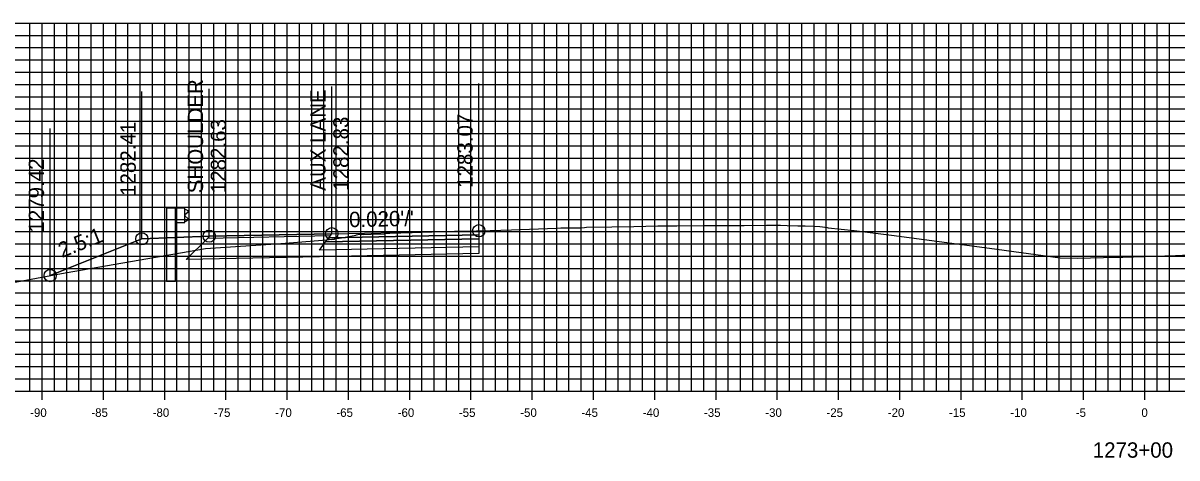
# Model space of a CAD drawing. Extents: x 674939 to 678919, y 750652 to 765176.
# Drawn here: x 678657 to 678751.2, y 762505.8 to 762541.3 of the extents above; entities that cross this region are included whole.
import ezdxf

# ---------------------------------------------------------------- set-up
doc = ezdxf.new("R2010")
doc.units = 0
for name, color, linetype in [('Level 10', 7, 'Continuous'), ('Level 16', 7, 'Continuous'), ('Level 18', 7, 'Continuous'), ('Level 19', 7, 'Continuous'), ('Level 20', 7, 'Continuous'), ('Level 22', 7, 'Continuous'), ('Level 23', 7, 'Continuous'), ('Level 32', 7, 'Continuous'), ('Level 4', 7, 'Continuous'), ('Level 8', 7, 'Continuous'), ('Level 9', 7, 'Continuous')]:
    doc.layers.add(name, color=color, linetype=linetype)

msp = doc.modelspace()

# ---------------------------------------------------------------- linework, layer by layer
at = {"layer": 'Level 10'}
msp.add_lwpolyline([(678652.641, 762519.502), (678660.422, 762520.937), (678671.865, 762522.918), (678678.02, 762523.319), (678681.761, 762523.633), (678682.965, 762523.779), (678684.123, 762524.008), (678684.18, 762524.03), (678684.399, 762524.07), (678684.767, 762524.057), (678685.38, 762524.078), (678686.464, 762524.123), (678686.586, 762524.159), (678686.896, 762524.158), (678688.735, 762524.21), (678690.361, 762524.266), (678692.199, 762524.327), (678692.819, 762524.331), (678693.977, 762524.356), (678694.169, 762524.362), (678695.095, 762524.382), (678696.839, 762524.442), (678699.78, 762524.55), (678700.555, 762524.572), (678700.865, 762524.591), (678701.968, 762524.604), (678702.045, 762524.597), (678702.2, 762524.605), (678702.433, 762524.594), (678702.8, 762524.621), (678702.955, 762524.643), (678705.038, 762524.68), (678706.82, 762524.716), (678708.78, 762524.751), (678710.33, 762524.759), (678712.535, 762524.785), (678713.147, 762524.781), (678715.822, 762524.801), (678717.659, 762524.825), (678718.576, 762524.813), (678718.614, 762524.813), (678718.8, 762524.811), (678719.343, 762524.787), (678720.2, 762524.754), (678720.812, 762524.755), (678721.51, 762524.74), (678722.001, 762524.716), (678722.233, 762524.683), (678722.6, 762524.619), (678722.678, 762524.612), (678724.797, 762524.378), (678727.864, 762524.014), (678735.864, 762522.942), (678741.619, 762522.146), (678743.033, 762522.132), (678745.166, 762522.183), (678746.165, 762522.203), (678746.729, 762522.214), (678751.037, 762522.354), (678752.752, 762522.424)], dxfattribs=at)
at = {"layer": 'Level 16'}
msp.add_lwpolyline([(678666.669, 762523.702), (678666.669, 762523.702), (678659.186, 762520.709)], dxfattribs=at)
at = {"layer": 'Level 18'}
for points in [[(678659.186, 762520.709), (678666.669, 762523.702), (678672.169, 762523.922), (678682.169, 762524.122), (678694.169, 762524.362)], [(678672.169, 762523.922), (678682.169, 762524.122), (678694.169, 762524.362)], [(678672.169, 762523.922), (678666.669, 762523.702)]]:
    msp.add_lwpolyline(points, dxfattribs=at)
for points in [[(678694.169, 762524.362), (678694.169, 762524.032), (678681.919, 762523.782), (678682.169, 762524.122)], [(678682.169, 762524.122), (678672.169, 762523.922), (678672.049, 762523.765), (678682.052, 762523.962)]]:
    msp.add_lwpolyline(points, close=True, dxfattribs=at)
at = {"layer": 'Level 19'}
msp.add_lwpolyline([(678694.169, 762523.042), (678694.169, 762522.502), (678681.169, 762522.237), (678670.294, 762522.016), (678672.049, 762523.765)], dxfattribs=at)
for points in [[(678694.169, 762523.702), (678694.169, 762523.042), (678681.169, 762522.777), (678681.669, 762523.447)], [(678694.169, 762524.032), (678694.169, 762523.702), (678681.669, 762523.447), (678681.919, 762523.782)]]:
    msp.add_lwpolyline(points, close=True, dxfattribs=at)
at = {"layer": 'Level 20'}
for p, q in [((678598.533, 762541.288), (678898.533, 762541.288)), ((678657.533, 762511.288), (678657.533, 762541.288)), ((678658.533, 762511.288), (678658.533, 762541.288)), ((678659.533, 762511.288), (678659.533, 762541.288)), ((678660.533, 762511.288), (678660.533, 762541.288)), ((678661.533, 762511.288), (678661.533, 762541.288)), ((678662.533, 762511.288), (678662.533, 762541.288)), ((678663.533, 762511.288), (678663.533, 762541.288)), ((678664.533, 762511.288), (678664.533, 762541.288)), ((678665.533, 762511.288), (678665.533, 762541.288)), ((678666.533, 762511.288), (678666.533, 762541.288)), ((678667.533, 762511.288), (678667.533, 762541.288)), ((678668.533, 762511.288), (678668.533, 762541.288)), ((678669.533, 762511.288), (678669.533, 762541.288)), ((678670.533, 762511.288), (678670.533, 762541.288)), ((678671.533, 762511.288), (678671.533, 762541.288)), ((678672.533, 762511.288), (678672.533, 762541.288)), ((678673.533, 762511.288), (678673.533, 762541.288)), ((678674.533, 762511.288), (678674.533, 762541.288)), ((678675.533, 762511.288), (678675.533, 762541.288)), ((678676.533, 762511.288), (678676.533, 762541.288)), ((678677.533, 762511.288), (678677.533, 762541.288)), ((678678.533, 762511.288), (678678.533, 762541.288)), ((678679.533, 762511.288), (678679.533, 762541.288)), ((678680.533, 762511.288), (678680.533, 762541.288)), ((678681.533, 762511.288), (678681.533, 762541.288)), ((678682.533, 762511.288), (678682.533, 762541.288)), ((678683.533, 762511.288), (678683.533, 762541.288)), ((678684.533, 762511.288), (678684.533, 762541.288)), ((678685.533, 762511.288), (678685.533, 762541.288)), ((678686.533, 762511.288), (678686.533, 762541.288)), ((678687.533, 762511.288), (678687.533, 762541.288)), ((678688.533, 762511.288), (678688.533, 762541.288)), ((678689.533, 762511.288), (678689.533, 762541.288)), ((678690.533, 762511.288), (678690.533, 762541.288)), ((678691.533, 762511.288), (678691.533, 762541.288)), ((678692.533, 762511.288), (678692.533, 762541.288)), ((678693.533, 762511.288), (678693.533, 762541.288)), ((678694.533, 762511.288), (678694.533, 762541.288)), ((678695.533, 762511.288), (678695.533, 762541.288)), ((678696.533, 762511.288), (678696.533, 762541.288)), ((678697.533, 762511.288), (678697.533, 762541.288)), ((678698.533, 762511.288), (678698.533, 762541.288)), ((678699.533, 762511.288), (678699.533, 762541.288)), ((678700.533, 762511.288), (678700.533, 762541.288)), ((678701.533, 762511.288), (678701.533, 762541.288)), ((678702.533, 762511.288), (678702.533, 762541.288)), ((678703.533, 762511.288), (678703.533, 762541.288)), ((678704.533, 762511.288), (678704.533, 762541.288)), ((678705.533, 762511.288), (678705.533, 762541.288)), ((678706.533, 762511.288), (678706.533, 762541.288)), ((678707.533, 762511.288), (678707.533, 762541.288)), ((678708.533, 762511.288), (678708.533, 762541.288)), ((678709.533, 762511.288), (678709.533, 762541.288)), ((678710.533, 762511.288), (678710.533, 762541.288)), ((678711.533, 762511.288), (678711.533, 762541.288)), ((678712.533, 762511.288), (678712.533, 762541.288)), ((678713.533, 762511.288), (678713.533, 762541.288)), ((678714.533, 762511.288), (678714.533, 762541.288)), ((678715.533, 762511.288), (678715.533, 762541.288)), ((678716.533, 762511.288), (678716.533, 762541.288)), ((678717.533, 762511.288), (678717.533, 762541.288)), ((678718.533, 762511.288), (678718.533, 762541.288)), ((678719.533, 762511.288), (678719.533, 762541.288)), ((678720.533, 762511.288), (678720.533, 762541.288)), ((678721.533, 762511.288), (678721.533, 762541.288)), ((678722.533, 762511.288), (678722.533, 762541.288)), ((678723.533, 762511.288), (678723.533, 762541.288)), ((678724.533, 762511.288), (678724.533, 762541.288)), ((678725.533, 762511.288), (678725.533, 762541.288)), ((678726.533, 762511.288), (678726.533, 762541.288)), ((678727.533, 762511.288), (678727.533, 762541.288)), ((678728.533, 762511.288), (678728.533, 762541.288)), ((678729.533, 762511.288), (678729.533, 762541.288)), ((678730.533, 762511.288), (678730.533, 762541.288)), ((678731.533, 762511.288), (678731.533, 762541.288)), ((678732.533, 762511.288), (678732.533, 762541.288)), ((678733.533, 762511.288), (678733.533, 762541.288)), ((678734.533, 762511.288), (678734.533, 762541.288)), ((678735.533, 762511.288), (678735.533, 762541.288)), ((678736.533, 762511.288), (678736.533, 762541.288)), ((678737.533, 762511.288), (678737.533, 762541.288)), ((678738.533, 762511.288), (678738.533, 762541.288)), ((678739.533, 762511.288), (678739.533, 762541.288)), ((678740.533, 762511.288), (678740.533, 762541.288)), ((678741.533, 762511.288), (678741.533, 762541.288)), ((678742.533, 762511.288), (678742.533, 762541.288)), ((678743.533, 762511.288), (678743.533, 762541.288)), ((678744.533, 762511.288), (678744.533, 762541.288)), ((678745.533, 762511.288), (678745.533, 762541.288)), ((678746.533, 762511.288), (678746.533, 762541.288)), ((678747.533, 762511.288), (678747.533, 762541.288)), ((678748.533, 762511.288), (678748.533, 762541.288)), ((678749.533, 762511.288), (678749.533, 762541.288)), ((678750.533, 762511.288), (678750.533, 762541.288)), ((678598.533, 762540.288), (678898.533, 762540.288)), ((678598.533, 762539.288), (678898.533, 762539.288)), ((678598.533, 762538.288), (678898.533, 762538.288)), ((678598.533, 762537.288), (678898.533, 762537.288)), ((678598.533, 762536.288), (678898.533, 762536.288)), ((678598.533, 762535.288), (678898.533, 762535.288)), ((678598.533, 762534.288), (678898.533, 762534.288)), ((678598.533, 762533.288), (678898.533, 762533.288)), ((678598.533, 762532.288), (678898.533, 762532.288)), ((678598.533, 762531.288), (678898.533, 762531.288)), ((678598.533, 762530.288), (678898.533, 762530.288)), ((678598.533, 762529.288), (678898.533, 762529.288)), ((678598.533, 762528.288), (678898.533, 762528.288)), ((678598.533, 762527.288), (678898.533, 762527.288)), ((678598.533, 762526.288), (678898.533, 762526.288)), ((678598.533, 762525.288), (678898.533, 762525.288)), ((678598.533, 762524.288), (678898.533, 762524.288)), ((678598.533, 762523.288), (678898.533, 762523.288)), ((678598.533, 762522.288), (678898.533, 762522.288)), ((678598.533, 762521.288), (678898.533, 762521.288)), ((678598.533, 762520.288), (678898.533, 762520.288)), ((678598.533, 762519.288), (678898.533, 762519.288)), ((678598.533, 762518.288), (678898.533, 762518.288)), ((678598.533, 762517.288), (678898.533, 762517.288)), ((678598.533, 762516.288), (678898.533, 762516.288)), ((678598.533, 762515.288), (678898.533, 762515.288)), ((678598.533, 762514.288), (678898.533, 762514.288)), ((678598.533, 762513.288), (678898.533, 762513.288)), ((678598.533, 762512.288), (678898.533, 762512.288)), ((678598.533, 762511.288), (678898.533, 762511.288))]:
    msp.add_line(p, q, dxfattribs=at)
at = {"layer": 'Level 23'}
for p, q in [((678666.669, 762523.702), (678666.669, 762535.702)), ((678672.169, 762523.922), (678672.169, 762535.922)), ((678682.169, 762524.122), (678682.169, 762536.122)), ((678694.169, 762524.362), (678694.169, 762536.362)), ((678659.186, 762520.709), (678659.186, 762532.709))]:
    msp.add_line(p, q, dxfattribs=at)
at = {"layer": 'Level 32'}
for points in [[(678669.419, 762526.202), (678668.669, 762526.202), (678668.669, 762523.782), (678669.419, 762523.812)], [(678670.169, 762526.202), (678669.419, 762526.202), (678669.419, 762525.021), (678670.169, 762525.021)], [(678670.169, 762526.123), (678670.268, 762526.102), (678670.411, 762526.002), (678670.411, 762525.858), (678670.182, 762525.657), (678670.182, 762525.566), (678670.411, 762525.365), (678670.411, 762525.222), (678670.268, 762525.122), (678670.169, 762525.1)]]:
    msp.add_lwpolyline(points, close=True, dxfattribs=at)
for points in [[(678669.419, 762520.232), (678669.419, 762523.812), (678668.669, 762523.782), (678668.669, 762520.232)], [(678669.419, 762520.232), (678668.669, 762520.232)]]:
    msp.add_lwpolyline(points, dxfattribs=at)
at = {"layer": 'Level 4'}
for centre in [(678672.169, 762523.922), (678682.169, 762524.122), (678694.169, 762524.362), (678666.669, 762523.702), (678666.669, 762523.702), (678659.186, 762520.709)]:
    msp.add_circle(centre, 0.5, dxfattribs=at)
at = {"layer": 'Level 8'}
for p, q in [((678598.533, 762511.288), (678898.533, 762511.288)), ((678658.533, 762510.588), (678658.533, 762511.988)), ((678663.533, 762510.588), (678663.533, 762511.988)), ((678668.533, 762510.588), (678668.533, 762511.988)), ((678673.533, 762510.588), (678673.533, 762511.988)), ((678678.533, 762510.588), (678678.533, 762511.988)), ((678683.533, 762510.588), (678683.533, 762511.988)), ((678688.533, 762510.588), (678688.533, 762511.988)), ((678693.533, 762510.588), (678693.533, 762511.988)), ((678698.533, 762510.588), (678698.533, 762511.988)), ((678703.533, 762510.588), (678703.533, 762511.988)), ((678708.533, 762510.588), (678708.533, 762511.988)), ((678713.533, 762510.588), (678713.533, 762511.988)), ((678718.533, 762510.588), (678718.533, 762511.988)), ((678723.533, 762510.588), (678723.533, 762511.988)), ((678728.533, 762510.588), (678728.533, 762511.988)), ((678733.533, 762510.588), (678733.533, 762511.988)), ((678738.533, 762510.588), (678738.533, 762511.988)), ((678743.533, 762510.588), (678743.533, 762511.988)), ((678748.533, 762510.588), (678748.533, 762511.988))]:
    msp.add_line(p, q, dxfattribs=at)

# ---------------------------------------------------------------- texts
at = {"layer": 'Level 22'}
for s, rotation, p in [("0.020'/'", 1.14576, (678683.596, 762524.651)), ('2.5:1', 21.80141, (678660.149, 762522.133))]:
    msp.add_text(s, height=1.25, rotation=rotation, dxfattribs=at).set_placement(p)
at = {"layer": 'Level 23'}
for s, p in [('SHOULDER', (678671.669, 762527.422)), ('AUX LANE', (678681.669, 762527.622)), ('1283.07', (678693.669, 762527.862)), ('1282.41', (678666.169, 762527.202)), ('1282.63', (678673.544, 762527.422)), ('1282.83', (678683.544, 762527.622)), ('1279.42', (678658.686, 762524.209))]:
    msp.add_text(s, height=1.25, rotation=90, dxfattribs=at).set_placement(p)
at = {"layer": 'Level 9'}
for s, height, p in [('-90', 0.7, (678657.552, 762509.188)), ('-85', 0.7, (678662.546, 762509.188)), ('-80', 0.7, (678667.552, 762509.188)), ('-75', 0.7, (678672.546, 762509.188)), ('-70', 0.7, (678677.552, 762509.188)), ('-65', 0.7, (678682.546, 762509.188)), ('-60', 0.7, (678687.552, 762509.188)), ('-55', 0.7, (678692.546, 762509.188)), ('-50', 0.7, (678697.552, 762509.188)), ('-45', 0.7, (678702.546, 762509.188)), ('-40', 0.7, (678707.552, 762509.188)), ('-35', 0.7, (678712.546, 762509.188)), ('-30', 0.7, (678717.552, 762509.188)), ('-25', 0.7, (678722.546, 762509.188)), ('-20', 0.7, (678727.552, 762509.188)), ('-15', 0.7, (678732.546, 762509.188)), ('-10', 0.7, (678737.552, 762509.188)), ('-5', 0.7, (678742.896, 762509.188)), ('0', 0.7, (678748.252, 762509.188)), ('1273+00', 1.25, (678744.281, 762505.863))]:
    msp.add_text(s, height=height, dxfattribs=at).set_placement(p)

doc.saveas('drawing.dxf')
